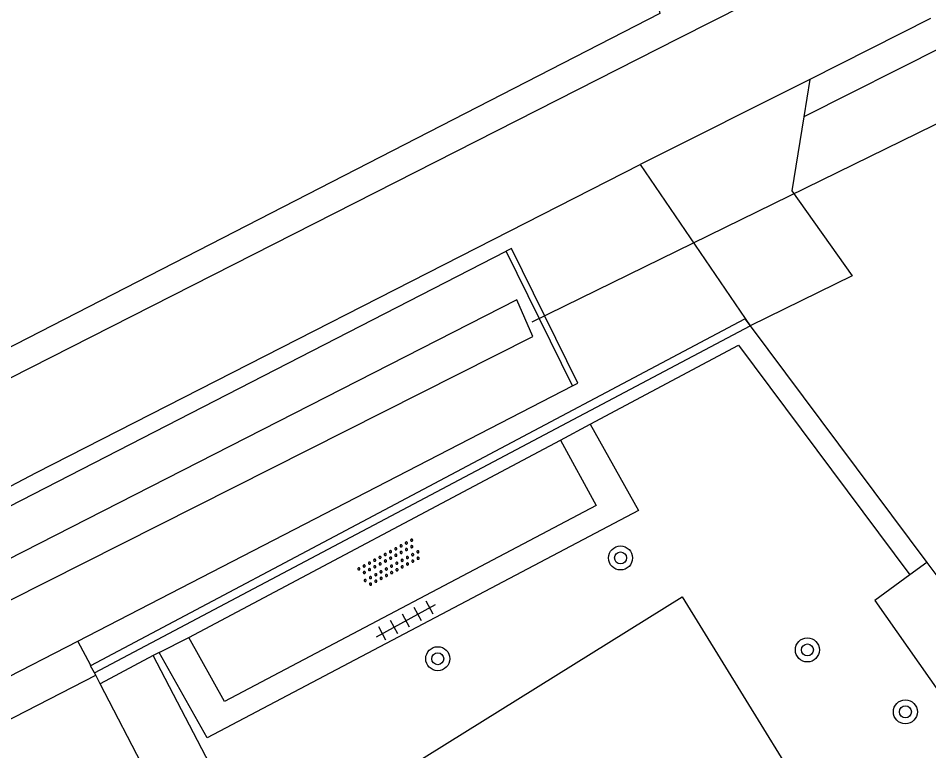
# Model space of a CAD drawing. Extents: x 136000 to 141014, y 402000 to 403500.
# Drawn here: x 137177.83 to 137208.17, y 402277.33 to 402301.74 of the extents above; entities that cross this region are included whole.
import ezdxf

# ---------------------------------------------------------------- set-up
doc = ezdxf.new("R2010")
doc.units = 0
for name, color, linetype in [('gg-afsc-hekwerk', 7, 'Continuous'), ('gg-afsc-muur', 7, 'Continuous'), ('gg-knt-bronhoudergrens', 7, 'Continuous'), ('gg-knt-verharding', 7, 'Continuous'), ('gg-kntw-bovenkant insteek waterloop', 7, 'Continuous'), ('gg-kntw-waterlijn', 7, 'Continuous'), ('gg-kwrk-duiker nz buis', 7, 'Continuous'), ('gg-kwrk-keermuur', 7, 'Continuous'), ('gt-grn-groengrens', 7, 'Continuous'), ('gt-grn-vlakafsluiter', 7, 'Continuous'), ('gt-grn-weggrens', 7, 'Continuous'), ('gt-symb-boom', 7, 'Continuous'), ('gt-symb-overige verharding', 7, 'Continuous'), ('gt-symb-tegel verharding', 7, 'Continuous')]:
    doc.layers.add(name, color=color, linetype=linetype)

# ---------------------------------------------------------------- blocks, each defined once
blk = doc.blocks.new('gt0-BOOM')
at = {"layer": 'gt-symb-boom'}
for radius in [0.4, 0.2]:
    blk.add_circle((0, 0), radius, dxfattribs=at)
blk = doc.blocks.new('gt0-TEG1')
at = {"layer": 'gt-symb-tegel verharding'}
for p, q in [((-1.125, 0), (1.125, 0)), ((-0.9, -0.25), (-0.9, 0.25)), ((-0.45, -0.25), (-0.45, 0.25)), ((0, -0.25), (0, 0.25)), ((0.45, -0.25), (0.45, 0.25)), ((0.9, -0.25), (0.9, 0.25))]:
    blk.add_line(p, q, dxfattribs=at)
blk = doc.blocks.new('gt0-OVH')
at = {"layer": 'gt-symb-overige verharding'}
for points in [[(-0.972, 0.298), (-0.967, 0.308), (-0.965, 0.319), (-0.966, 0.33), (-0.971, 0.34), (-0.978, 0.348), (-0.988, 0.353), (-0.999, 0.355), (-1.01, 0.354), (-1.02, 0.349), (-1.028, 0.342), (-1.033, 0.332), (-1.035, 0.321), (-1.034, 0.31), (-1.029, 0.3), (-1.022, 0.292), (-1.012, 0.287), (-1.001, 0.285), (-0.99, 0.286), (-0.98, 0.291)], [(-0.772, 0.298), (-0.767, 0.308), (-0.765, 0.319), (-0.766, 0.33), (-0.771, 0.34), (-0.778, 0.348), (-0.788, 0.353), (-0.799, 0.355), (-0.81, 0.354), (-0.82, 0.349), (-0.828, 0.342), (-0.833, 0.332), (-0.835, 0.321), (-0.834, 0.31), (-0.829, 0.3), (-0.822, 0.292), (-0.812, 0.287), (-0.801, 0.285), (-0.79, 0.286), (-0.78, 0.291)], [(-0.572, 0.298), (-0.567, 0.308), (-0.565, 0.319), (-0.566, 0.33), (-0.571, 0.34), (-0.578, 0.348), (-0.588, 0.353), (-0.599, 0.355), (-0.61, 0.354), (-0.62, 0.349), (-0.628, 0.342), (-0.633, 0.332), (-0.635, 0.321), (-0.634, 0.31), (-0.629, 0.3), (-0.622, 0.292), (-0.612, 0.287), (-0.601, 0.285), (-0.59, 0.286), (-0.58, 0.291)], [(-0.372, 0.298), (-0.367, 0.308), (-0.365, 0.319), (-0.366, 0.33), (-0.371, 0.34), (-0.378, 0.348), (-0.388, 0.353), (-0.399, 0.355), (-0.41, 0.354), (-0.42, 0.349), (-0.428, 0.342), (-0.433, 0.332), (-0.435, 0.321), (-0.434, 0.31), (-0.429, 0.3), (-0.422, 0.292), (-0.412, 0.287), (-0.401, 0.285), (-0.39, 0.286), (-0.38, 0.291)], [(-0.172, 0.298), (-0.167, 0.308), (-0.165, 0.319), (-0.166, 0.33), (-0.171, 0.34), (-0.178, 0.348), (-0.188, 0.353), (-0.199, 0.355), (-0.21, 0.354), (-0.22, 0.349), (-0.228, 0.342), (-0.233, 0.332), (-0.235, 0.321), (-0.234, 0.31), (-0.229, 0.3), (-0.222, 0.292), (-0.212, 0.287), (-0.201, 0.285), (-0.19, 0.286), (-0.18, 0.291)], [(0.028, 0.298), (0.033, 0.308), (0.035, 0.319), (0.034, 0.33), (0.029, 0.34), (0.022, 0.348), (0.012, 0.353), (0.001, 0.355), (-0.01, 0.354), (-0.02, 0.349), (-0.028, 0.342), (-0.033, 0.332), (-0.035, 0.321), (-0.034, 0.31), (-0.029, 0.3), (-0.022, 0.292), (-0.012, 0.287), (-0.001, 0.285), (0.01, 0.286), (0.02, 0.291)], [(0.228, 0.298), (0.233, 0.308), (0.235, 0.319), (0.234, 0.33), (0.229, 0.34), (0.222, 0.348), (0.212, 0.353), (0.201, 0.355), (0.19, 0.354), (0.18, 0.349), (0.172, 0.342), (0.167, 0.332), (0.165, 0.321), (0.166, 0.31), (0.171, 0.3), (0.178, 0.292), (0.188, 0.287), (0.199, 0.285), (0.21, 0.286), (0.22, 0.291)], [(0.428, 0.298), (0.433, 0.308), (0.435, 0.319), (0.434, 0.33), (0.429, 0.34), (0.422, 0.348), (0.412, 0.353), (0.401, 0.355), (0.39, 0.354), (0.38, 0.349), (0.372, 0.342), (0.367, 0.332), (0.365, 0.321), (0.366, 0.31), (0.371, 0.3), (0.378, 0.292), (0.388, 0.287), (0.399, 0.285), (0.41, 0.286), (0.42, 0.291)], [(0.628, 0.298), (0.633, 0.308), (0.635, 0.319), (0.634, 0.33), (0.629, 0.34), (0.622, 0.348), (0.612, 0.353), (0.601, 0.355), (0.59, 0.354), (0.58, 0.349), (0.572, 0.342), (0.567, 0.332), (0.565, 0.321), (0.566, 0.31), (0.571, 0.3), (0.578, 0.292), (0.588, 0.287), (0.599, 0.285), (0.61, 0.286), (0.62, 0.291)], [(0.828, 0.298), (0.833, 0.308), (0.835, 0.319), (0.834, 0.33), (0.829, 0.34), (0.822, 0.348), (0.812, 0.353), (0.801, 0.355), (0.79, 0.354), (0.78, 0.349), (0.772, 0.342), (0.767, 0.332), (0.765, 0.321), (0.766, 0.31), (0.771, 0.3), (0.778, 0.292), (0.788, 0.287), (0.799, 0.285), (0.81, 0.286), (0.82, 0.291)], [(1.028, 0.298), (1.033, 0.308), (1.035, 0.319), (1.034, 0.33), (1.029, 0.34), (1.022, 0.348), (1.012, 0.353), (1.001, 0.355), (0.99, 0.354), (0.98, 0.349), (0.972, 0.342), (0.967, 0.332), (0.965, 0.321), (0.966, 0.31), (0.971, 0.3), (0.978, 0.292), (0.988, 0.287), (0.999, 0.285), (1.01, 0.286), (1.02, 0.291)], [(-0.872, 0.106), (-0.867, 0.116), (-0.865, 0.126), (-0.866, 0.137), (-0.871, 0.147), (-0.878, 0.156), (-0.888, 0.161), (-0.899, 0.163), (-0.91, 0.162), (-0.92, 0.157), (-0.928, 0.15), (-0.933, 0.14), (-0.935, 0.129), (-0.934, 0.118), (-0.929, 0.108), (-0.922, 0.1), (-0.912, 0.095), (-0.901, 0.092), (-0.89, 0.094), (-0.88, 0.098)], [(-0.672, 0.106), (-0.667, 0.116), (-0.665, 0.126), (-0.666, 0.137), (-0.671, 0.147), (-0.678, 0.156), (-0.688, 0.161), (-0.699, 0.163), (-0.71, 0.162), (-0.72, 0.157), (-0.728, 0.15), (-0.733, 0.14), (-0.735, 0.129), (-0.734, 0.118), (-0.729, 0.108), (-0.722, 0.1), (-0.712, 0.095), (-0.701, 0.092), (-0.69, 0.094), (-0.68, 0.098)], [(-0.472, 0.106), (-0.467, 0.116), (-0.465, 0.126), (-0.466, 0.137), (-0.471, 0.147), (-0.478, 0.156), (-0.488, 0.161), (-0.499, 0.163), (-0.51, 0.162), (-0.52, 0.157), (-0.528, 0.15), (-0.533, 0.14), (-0.535, 0.129), (-0.534, 0.118), (-0.529, 0.108), (-0.522, 0.1), (-0.512, 0.095), (-0.501, 0.092), (-0.49, 0.094), (-0.48, 0.098)], [(-0.272, 0.106), (-0.267, 0.116), (-0.265, 0.126), (-0.266, 0.137), (-0.271, 0.147), (-0.278, 0.156), (-0.288, 0.161), (-0.299, 0.163), (-0.31, 0.162), (-0.32, 0.157), (-0.328, 0.15), (-0.333, 0.14), (-0.335, 0.129), (-0.334, 0.118), (-0.329, 0.108), (-0.322, 0.1), (-0.312, 0.095), (-0.301, 0.092), (-0.29, 0.094), (-0.28, 0.098)], [(-0.072, 0.106), (-0.067, 0.116), (-0.065, 0.126), (-0.066, 0.137), (-0.071, 0.147), (-0.078, 0.156), (-0.088, 0.161), (-0.099, 0.163), (-0.11, 0.162), (-0.12, 0.157), (-0.128, 0.15), (-0.133, 0.14), (-0.135, 0.129), (-0.134, 0.118), (-0.129, 0.108), (-0.122, 0.1), (-0.112, 0.095), (-0.101, 0.092), (-0.09, 0.094), (-0.08, 0.098)], [(0.128, 0.106), (0.133, 0.116), (0.135, 0.126), (0.134, 0.137), (0.129, 0.147), (0.122, 0.156), (0.112, 0.161), (0.101, 0.163), (0.09, 0.162), (0.08, 0.157), (0.072, 0.15), (0.067, 0.14), (0.065, 0.129), (0.066, 0.118), (0.071, 0.108), (0.078, 0.1), (0.088, 0.095), (0.099, 0.092), (0.11, 0.094), (0.12, 0.098)], [(0.328, 0.106), (0.333, 0.116), (0.335, 0.126), (0.334, 0.137), (0.329, 0.147), (0.322, 0.156), (0.312, 0.161), (0.301, 0.163), (0.29, 0.162), (0.28, 0.157), (0.272, 0.15), (0.267, 0.14), (0.265, 0.129), (0.266, 0.118), (0.271, 0.108), (0.278, 0.1), (0.288, 0.095), (0.299, 0.092), (0.31, 0.094), (0.32, 0.098)], [(0.528, 0.106), (0.533, 0.116), (0.535, 0.126), (0.534, 0.137), (0.529, 0.147), (0.522, 0.156), (0.512, 0.161), (0.501, 0.163), (0.49, 0.162), (0.48, 0.157), (0.472, 0.15), (0.467, 0.14), (0.465, 0.129), (0.466, 0.118), (0.471, 0.108), (0.478, 0.1), (0.488, 0.095), (0.499, 0.092), (0.51, 0.094), (0.52, 0.098)], [(0.728, 0.106), (0.733, 0.116), (0.735, 0.126), (0.734, 0.137), (0.729, 0.147), (0.722, 0.156), (0.712, 0.161), (0.701, 0.163), (0.69, 0.162), (0.68, 0.157), (0.672, 0.15), (0.667, 0.14), (0.665, 0.129), (0.666, 0.118), (0.671, 0.108), (0.678, 0.1), (0.688, 0.095), (0.699, 0.092), (0.71, 0.094), (0.72, 0.098)], [(0.928, 0.106), (0.933, 0.116), (0.935, 0.126), (0.934, 0.137), (0.929, 0.147), (0.922, 0.156), (0.912, 0.161), (0.901, 0.163), (0.89, 0.162), (0.88, 0.157), (0.872, 0.15), (0.867, 0.14), (0.865, 0.129), (0.866, 0.118), (0.871, 0.108), (0.878, 0.1), (0.888, 0.095), (0.899, 0.092), (0.91, 0.094), (0.92, 0.098)], [(-0.972, -0.142), (-0.967, -0.132), (-0.965, -0.121), (-0.966, -0.11), (-0.971, -0.1), (-0.978, -0.092), (-0.988, -0.087), (-0.999, -0.085), (-1.01, -0.086), (-1.02, -0.091), (-1.028, -0.098), (-1.033, -0.108), (-1.035, -0.119), (-1.034, -0.13), (-1.029, -0.14), (-1.022, -0.148), (-1.012, -0.153), (-1.001, -0.155), (-0.99, -0.154), (-0.98, -0.149)], [(-0.872, -0.334), (-0.867, -0.324), (-0.865, -0.314), (-0.866, -0.303), (-0.871, -0.293), (-0.878, -0.284), (-0.888, -0.279), (-0.899, -0.277), (-0.91, -0.278), (-0.92, -0.283), (-0.928, -0.29), (-0.933, -0.3), (-0.935, -0.311), (-0.934, -0.322), (-0.929, -0.332), (-0.922, -0.34), (-0.912, -0.345), (-0.901, -0.348), (-0.89, -0.346), (-0.88, -0.342)], [(-0.772, -0.142), (-0.767, -0.132), (-0.765, -0.121), (-0.766, -0.11), (-0.771, -0.1), (-0.778, -0.092), (-0.788, -0.087), (-0.799, -0.085), (-0.81, -0.086), (-0.82, -0.091), (-0.828, -0.098), (-0.833, -0.108), (-0.835, -0.119), (-0.834, -0.13), (-0.829, -0.14), (-0.822, -0.148), (-0.812, -0.153), (-0.801, -0.155), (-0.79, -0.154), (-0.78, -0.149)], [(-0.672, -0.334), (-0.667, -0.324), (-0.665, -0.314), (-0.666, -0.303), (-0.671, -0.293), (-0.678, -0.284), (-0.688, -0.279), (-0.699, -0.277), (-0.71, -0.278), (-0.72, -0.283), (-0.728, -0.29), (-0.733, -0.3), (-0.735, -0.311), (-0.734, -0.322), (-0.729, -0.332), (-0.722, -0.34), (-0.712, -0.345), (-0.701, -0.348), (-0.69, -0.346), (-0.68, -0.342)], [(-0.572, -0.142), (-0.567, -0.132), (-0.565, -0.121), (-0.566, -0.11), (-0.571, -0.1), (-0.578, -0.092), (-0.588, -0.087), (-0.599, -0.085), (-0.61, -0.086), (-0.62, -0.091), (-0.628, -0.098), (-0.633, -0.108), (-0.635, -0.119), (-0.634, -0.13), (-0.629, -0.14), (-0.622, -0.148), (-0.612, -0.153), (-0.601, -0.155), (-0.59, -0.154), (-0.58, -0.149)], [(-0.472, -0.334), (-0.467, -0.324), (-0.465, -0.314), (-0.466, -0.303), (-0.471, -0.293), (-0.478, -0.284), (-0.488, -0.279), (-0.499, -0.277), (-0.51, -0.278), (-0.52, -0.283), (-0.528, -0.29), (-0.533, -0.3), (-0.535, -0.311), (-0.534, -0.322), (-0.529, -0.332), (-0.522, -0.34), (-0.512, -0.345), (-0.501, -0.348), (-0.49, -0.346), (-0.48, -0.342)], [(-0.372, -0.142), (-0.367, -0.132), (-0.365, -0.121), (-0.366, -0.11), (-0.371, -0.1), (-0.378, -0.092), (-0.388, -0.087), (-0.399, -0.085), (-0.41, -0.086), (-0.42, -0.091), (-0.428, -0.098), (-0.433, -0.108), (-0.435, -0.119), (-0.434, -0.13), (-0.429, -0.14), (-0.422, -0.148), (-0.412, -0.153), (-0.401, -0.155), (-0.39, -0.154), (-0.38, -0.149)], [(-0.272, -0.334), (-0.267, -0.324), (-0.265, -0.314), (-0.266, -0.303), (-0.271, -0.293), (-0.278, -0.284), (-0.288, -0.279), (-0.299, -0.277), (-0.31, -0.278), (-0.32, -0.283), (-0.328, -0.29), (-0.333, -0.3), (-0.335, -0.311), (-0.334, -0.322), (-0.329, -0.332), (-0.322, -0.34), (-0.312, -0.345), (-0.301, -0.348), (-0.29, -0.346), (-0.28, -0.342)], [(-0.172, -0.142), (-0.167, -0.132), (-0.165, -0.121), (-0.166, -0.11), (-0.171, -0.1), (-0.178, -0.092), (-0.188, -0.087), (-0.199, -0.085), (-0.21, -0.086), (-0.22, -0.091), (-0.228, -0.098), (-0.233, -0.108), (-0.235, -0.119), (-0.234, -0.13), (-0.229, -0.14), (-0.222, -0.148), (-0.212, -0.153), (-0.201, -0.155), (-0.19, -0.154), (-0.18, -0.149)], [(-0.072, -0.334), (-0.067, -0.324), (-0.065, -0.314), (-0.066, -0.303), (-0.071, -0.293), (-0.078, -0.284), (-0.088, -0.279), (-0.099, -0.277), (-0.11, -0.278), (-0.12, -0.283), (-0.128, -0.29), (-0.133, -0.3), (-0.135, -0.311), (-0.134, -0.322), (-0.129, -0.332), (-0.122, -0.34), (-0.112, -0.345), (-0.101, -0.348), (-0.09, -0.346), (-0.08, -0.342)], [(0.028, -0.142), (0.033, -0.132), (0.035, -0.121), (0.034, -0.11), (0.029, -0.1), (0.022, -0.092), (0.012, -0.087), (0.001, -0.085), (-0.01, -0.086), (-0.02, -0.091), (-0.028, -0.098), (-0.033, -0.108), (-0.035, -0.119), (-0.034, -0.13), (-0.029, -0.14), (-0.022, -0.148), (-0.012, -0.153), (-0.001, -0.155), (0.01, -0.154), (0.02, -0.149)], [(0.128, -0.334), (0.133, -0.324), (0.135, -0.314), (0.134, -0.303), (0.129, -0.293), (0.122, -0.284), (0.112, -0.279), (0.101, -0.277), (0.09, -0.278), (0.08, -0.283), (0.072, -0.29), (0.067, -0.3), (0.065, -0.311), (0.066, -0.322), (0.071, -0.332), (0.078, -0.34), (0.088, -0.345), (0.099, -0.348), (0.11, -0.346), (0.12, -0.342)], [(0.228, -0.142), (0.233, -0.132), (0.235, -0.121), (0.234, -0.11), (0.229, -0.1), (0.222, -0.092), (0.212, -0.087), (0.201, -0.085), (0.19, -0.086), (0.18, -0.091), (0.172, -0.098), (0.167, -0.108), (0.165, -0.119), (0.166, -0.13), (0.171, -0.14), (0.178, -0.148), (0.188, -0.153), (0.199, -0.155), (0.21, -0.154), (0.22, -0.149)], [(0.328, -0.334), (0.333, -0.324), (0.335, -0.314), (0.334, -0.303), (0.329, -0.293), (0.322, -0.284), (0.312, -0.279), (0.301, -0.277), (0.29, -0.278), (0.28, -0.283), (0.272, -0.29), (0.267, -0.3), (0.265, -0.311), (0.266, -0.322), (0.271, -0.332), (0.278, -0.34), (0.288, -0.345), (0.299, -0.348), (0.31, -0.346), (0.32, -0.342)], [(0.428, -0.142), (0.433, -0.132), (0.435, -0.121), (0.434, -0.11), (0.429, -0.1), (0.422, -0.092), (0.412, -0.087), (0.401, -0.085), (0.39, -0.086), (0.38, -0.091), (0.372, -0.098), (0.367, -0.108), (0.365, -0.119), (0.366, -0.13), (0.371, -0.14), (0.378, -0.148), (0.388, -0.153), (0.399, -0.155), (0.41, -0.154), (0.42, -0.149)], [(0.528, -0.334), (0.533, -0.324), (0.535, -0.314), (0.534, -0.303), (0.529, -0.293), (0.522, -0.284), (0.512, -0.279), (0.501, -0.277), (0.49, -0.278), (0.48, -0.283), (0.472, -0.29), (0.467, -0.3), (0.465, -0.311), (0.466, -0.322), (0.471, -0.332), (0.478, -0.34), (0.488, -0.345), (0.499, -0.348), (0.51, -0.346), (0.52, -0.342)], [(0.628, -0.142), (0.633, -0.132), (0.635, -0.121), (0.634, -0.11), (0.629, -0.1), (0.622, -0.092), (0.612, -0.087), (0.601, -0.085), (0.59, -0.086), (0.58, -0.091), (0.572, -0.098), (0.567, -0.108), (0.565, -0.119), (0.566, -0.13), (0.571, -0.14), (0.578, -0.148), (0.588, -0.153), (0.599, -0.155), (0.61, -0.154), (0.62, -0.149)], [(0.728, -0.334), (0.733, -0.324), (0.735, -0.314), (0.734, -0.303), (0.729, -0.293), (0.722, -0.284), (0.712, -0.279), (0.701, -0.277), (0.69, -0.278), (0.68, -0.283), (0.672, -0.29), (0.667, -0.3), (0.665, -0.311), (0.666, -0.322), (0.671, -0.332), (0.678, -0.34), (0.688, -0.345), (0.699, -0.348), (0.71, -0.346), (0.72, -0.342)], [(0.828, -0.142), (0.833, -0.132), (0.835, -0.121), (0.834, -0.11), (0.829, -0.1), (0.822, -0.092), (0.812, -0.087), (0.801, -0.085), (0.79, -0.086), (0.78, -0.091), (0.772, -0.098), (0.767, -0.108), (0.765, -0.119), (0.766, -0.13), (0.771, -0.14), (0.778, -0.148), (0.788, -0.153), (0.799, -0.155), (0.81, -0.154), (0.82, -0.149)], [(0.928, -0.334), (0.933, -0.324), (0.935, -0.314), (0.934, -0.303), (0.929, -0.293), (0.922, -0.284), (0.912, -0.279), (0.901, -0.277), (0.89, -0.278), (0.88, -0.283), (0.872, -0.29), (0.867, -0.3), (0.865, -0.311), (0.866, -0.322), (0.871, -0.332), (0.878, -0.34), (0.888, -0.345), (0.899, -0.348), (0.91, -0.346), (0.92, -0.342)], [(1.028, -0.142), (1.033, -0.132), (1.035, -0.121), (1.034, -0.11), (1.029, -0.1), (1.022, -0.092), (1.012, -0.087), (1.001, -0.085), (0.99, -0.086), (0.98, -0.091), (0.972, -0.098), (0.967, -0.108), (0.965, -0.119), (0.966, -0.13), (0.971, -0.14), (0.978, -0.148), (0.988, -0.153), (0.999, -0.155), (1.01, -0.154), (1.02, -0.149)]]:
    blk.add_lwpolyline(points, close=True, dxfattribs=at)

msp = doc.modelspace()

# ---------------------------------------------------------------- linework, layer by layer
at = {"layer": 'gg-afsc-hekwerk'}
for p, q in [((137180.371, 402279.923), (137202.217, 402291.492)), ((137202.217, 402291.492), (137208.107, 402283.599)), ((137208.107, 402283.599), (137209.014, 402282.383))]:
    msp.add_line(p, q, dxfattribs=at)
at = {"layer": 'gg-afsc-muur'}
for p, q in [((137180.412, 402279.845), (137180.371, 402279.923)), ((137180.56, 402279.559), (137180.412, 402279.845)), ((137183.567, 402273.767), (137180.56, 402279.559))]:
    msp.add_line(p, q, dxfattribs=at)
at = {"layer": 'gg-knt-bronhoudergrens'}
msp.add_lwpolyline([(137254.328, 402329.255), (137205.596, 402304.391), (137204.421, 402306.446), (137200.356, 402304.174), (137198.797, 402303.615), (137199.204, 402301.894), (137176.516, 402290.244), (137175.778, 402291.452), (137172.306, 402289.732)], dxfattribs=at)
at = {"layer": 'gg-knt-verharding'}
for p, q in [((137208.228, 402301.728), (137204.2, 402299.699)), ((137204.2, 402299.699), (137204, 402298.453)), ((137198.547, 402296.864), (137202.217, 402291.492)), ((137195.902, 402287.676), (137196.889, 402288.214)), ((137183.513, 402281.107), (137195.902, 402287.676)), ((137208.107, 402283.599), (137207.541, 402283.187)), ((137182.525, 402280.603), (137183.513, 402281.107))]:
    msp.add_line(p, q, dxfattribs=at)
for points in [[(137241.965, 402322.356), (137199.83, 402301.058), (137176.876, 402289.405), (137134.958, 402267.411), (137112.818, 402255.902), (137086.64, 402243.389), (137040.665, 402220.166), (137030.324, 402214.838), (136982.895, 402189.181), (136981.986, 402188.759)], [(137204, 402298.453), (137203.605, 402295.99), (137205.62, 402293.153)], [(137114.039, 402252.931), (137136.533, 402264.565), (137178.437, 402286.603), (137198.547, 402296.864)], [(137196.889, 402288.214), (137198.495, 402285.335), (137184.128, 402277.764), (137182.525, 402280.603)], [(137195.902, 402287.676), (137197.087, 402285.502), (137184.699, 402278.966), (137183.513, 402281.107)], [(137207.541, 402283.187), (137206.367, 402282.334), (137211.575, 402274.917), (137204.593, 402270.108)], [(137205.959, 402272.703), (137196.213, 402266.657), (137190.271, 402276.429), (137199.949, 402282.459), (137205.959, 402272.703)]]:
    msp.add_lwpolyline(points, dxfattribs=at)
at = {"layer": 'gg-kntw-bovenkant insteek waterloop'}
for p, q in [((137179.816, 402280.985), (137196.294, 402289.491)), ((137046.682, 402212.26), (137179.816, 402280.985))]:
    msp.add_line(p, q, dxfattribs=at)
msp.add_lwpolyline([(137044.528, 402217.609), (137110.163, 402251.03), (137112.495, 402252.06), (137194.09, 402293.977)], dxfattribs=at)
at = {"layer": 'gg-kntw-waterlijn'}
msp.add_lwpolyline([(137043.484, 402206.955), (137042.996, 402210.257), (137043.425, 402211.894), (137044.284, 402213.469), (137046.308, 402215.065), (137065.655, 402225.358), (137078.207, 402231.684), (137102.163, 402243.942), (137139.102, 402262.696), (137173.81, 402280.459), (137194.975, 402291.136), (137194.445, 402292.358), (137162.599, 402276.104), (137107.252, 402247.583), (137063.182, 402225.333), (137045.277, 402215.852), (137043.437, 402214.4), (137042.367, 402212.642), (137041.807, 402211.297), (137041.833, 402208.678), (137041.99, 402206.763)], dxfattribs=at)
at = {"layer": 'gg-kwrk-duiker nz buis'}
msp.add_line((137253.15, 402320.129), (137194.942, 402291.616), dxfattribs=at)
at = {"layer": 'gg-kwrk-keermuur'}
msp.add_line((137196.294, 402289.491), (137194.09, 402293.977), dxfattribs=at)
msp.add_lwpolyline([(137196.294, 402289.491), (137196.474, 402289.579), (137194.27, 402294.065), (137194.09, 402293.977)], dxfattribs=at)
at = {"layer": 'gt-grn-groengrens'}
for p, q in [((137208.677, 402300.809), (137204, 402298.453)), ((137196.889, 402288.214), (137201.83, 402290.84)), ((137201.83, 402290.84), (137207.541, 402283.187)), ((137182.329, 402280.499), (137180.56, 402279.559)), ((137182.525, 402280.603), (137182.329, 402280.499)), ((137191.465, 402262.989), (137182.329, 402280.499))]:
    msp.add_line(p, q, dxfattribs=at)
for points in [[(137180.244, 402280.166), (137202.043, 402291.725), (137202.217, 402291.492)], [(137180.371, 402279.923), (137180.243, 402280.165), (137180.244, 402280.166)], [(137049.629, 402172.09), (137049.013, 402172.486), (137046.817, 402196.934), (137045.881, 402208.692), (137046.778, 402211.327), (137131.556, 402254.798), (137164.49, 402271.663), (137180.412, 402279.845)]]:
    msp.add_lwpolyline(points, dxfattribs=at)
at = {"layer": 'gt-grn-vlakafsluiter'}
for p, q in [((137205.62, 402293.153), (137202.217, 402291.492)), ((137180.244, 402280.166), (137179.816, 402280.985))]:
    msp.add_line(p, q, dxfattribs=at)
at = {"layer": 'gt-grn-weggrens'}
msp.add_line((137204.2, 402299.699), (137198.547, 402296.864), dxfattribs=at)

# ---------------------------------------------------------------- block references
at = {"layer": 'gt-symb-boom'}
for p in [(137197.898, 402283.753), (137204.122, 402280.689), (137191.807, 402280.397), (137207.387, 402278.627)]:
    msp.add_blockref('gt0-BOOM', p, dxfattribs=at)
at = {"layer": 'gt-symb-overige verharding', "rotation": 28.56471819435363}
msp.add_blockref('gt0-OVH', (137190.212, 402283.588), dxfattribs=at)
at = {"layer": 'gt-symb-tegel verharding', "rotation": 28.564718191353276}
msp.add_blockref('gt0-TEG1', (137190.75, 402281.665), dxfattribs=at)

doc.saveas('drawing.dxf')
